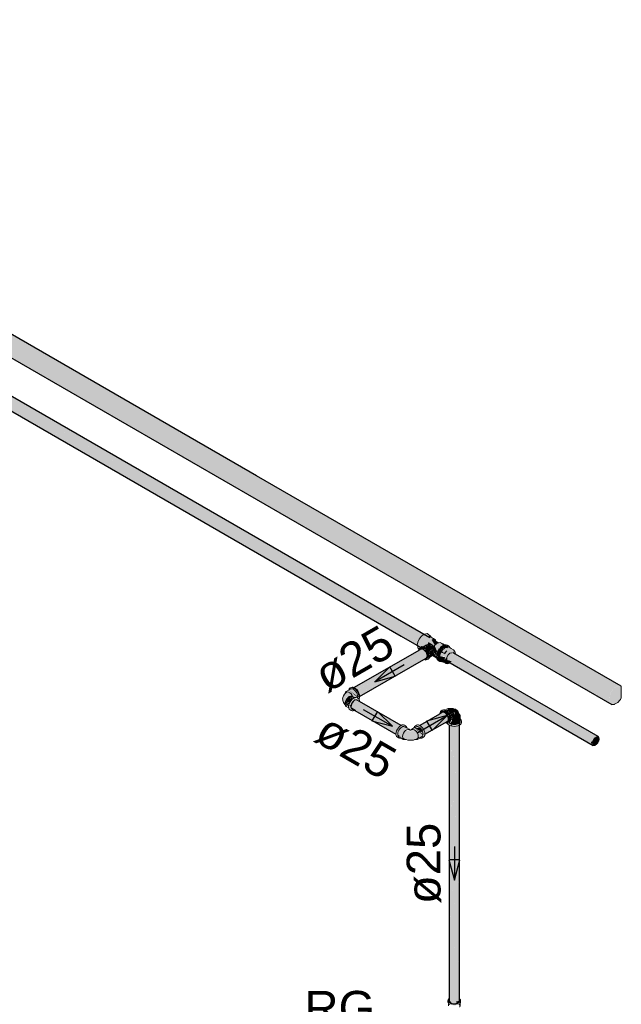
# Model space of a CAD drawing. Header units: millimetres. Extents: x 567 to 934, y -1 to 364.
# Tile 663 of 1056: x 799.45 to 803.01, y 69.51 to 75.33. Entities that reach past the tile are written whole.
import ezdxf

# ---------------------------------------------------------------- set-up
doc = ezdxf.new("R2010")
doc.units = ezdxf.units.MM
doc.header["$MEASUREMENT"] = 0
doc.linetypes.add('NULL', pattern=[0])
for name, color, linetype, lineweight in [('AF-Condutos', 140, 'Continuous', 25), ('AF-Conexões', 152, 'Continuous', 18), ('AF-Registro', 253, 'Continuous', 18), ('AF-Sentido conduto', 140, 'Continuous', 30), ('AF-Textos conduto', 7, 'Continuous', 9), ('DI-Elementos em corte', 9, 'Continuous', 18), ('Textos', 7, 'Continuous', 9)]:
    doc.layers.add(name, color=color, linetype=linetype, lineweight=lineweight)
doc.styles.add('Arial', font='arial.ttf')

msp = doc.modelspace()

# ---------------------------------------------------------------- hatches: boundary and pattern name
at = {"layer": 'AF-Condutos', "linetype": 'Continuous'}
for points in [[(796.1804, 75.331), (796.1677, 75.3344), (796.1501, 75.3285), (796.1325, 75.314), (796.118, 75.2934), (796.109, 75.2702), (796.1071, 75.2484), (796.1126, 75.2319), (796.1247, 75.2234), (802.9538, 71.2806), (802.9417, 71.2891), (802.9362, 71.3056), (802.9381, 71.3274), (802.9471, 71.3506), (802.9616, 71.3712), (802.9792, 71.3857), (802.9968, 71.3916), (803.0095, 71.3883)], [(801.8361, 71.6519), (796.0112, 75.0232), (796.0038, 75.0091)], [(796.0112, 75.0232), (801.8455, 71.6651), (796.0276, 75.0398)], [(801.8119, 71.6659), (801.8215, 71.6789), (796.0112, 75.0232)], [(801.8567, 71.6743), (796.0327, 75.0415), (796.0276, 75.0398)], [(801.8297, 71.69), (796.0276, 75.0398), (801.8201, 71.6798)], [(801.868, 71.6781), (796.0431, 75.0424), (796.0327, 75.0415)], [(796.0327, 75.0415), (801.8315, 71.6889), (801.8389, 71.6949)], [(801.841, 71.6966), (796.0431, 75.0424), (801.8385, 71.6951)], [(801.8773, 71.6757), (796.0482, 75.0411), (796.0431, 75.0424)], [(801.8304, 71.637), (796.0038, 75.0091), (796.0006, 74.9947)], [(801.8292, 71.6231), (796.0006, 74.9947), (796.002, 74.9827)], [(801.8009, 71.6395), (801.8059, 71.6511), (796.0006, 74.9947)], [(801.8327, 71.6125), (796.002, 74.9827), (796.0079, 74.9749)], [(801.8021, 71.6302), (801.8033, 71.638), (796.002, 74.9827)], [(796.0038, 75.0091), (801.806, 71.6511), (801.8123, 71.6656)], [(796.0079, 74.9749), (801.8028, 71.6288), (801.8025, 71.63)], [(801.7062, 71.6846), (796.0079, 74.9749), (796.0113, 74.9725), (801.7061, 71.6846)], [(801.8316, 71.6122), (801.4298, 71.3802), (801.811, 71.5968), (801.4336, 71.3786), (801.8297, 71.6073)], [(801.4302, 71.3803), (801.433, 71.3782), (801.811, 71.5968)], [(801.8298, 71.6073), (801.4332, 71.3782), (801.8394, 71.604)], [(801.4399, 71.3729), (801.8439, 71.6065), (801.4343, 71.3788)], [(801.4479, 71.3644), (801.8632, 71.6043), (801.8564, 71.6108), (801.8439, 71.6065), (801.4401, 71.3731), (801.44, 71.3728), (801.847, 71.5955)], [(801.4475, 71.3642), (801.8488, 71.5965), (801.4412, 71.3734)], [(801.8524, 71.598), (801.4475, 71.3642), (801.856, 71.586)], [(801.8491, 71.5962), (801.4479, 71.3644), (801.8491, 71.5961)], [(801.454, 71.3533), (801.856, 71.586), (801.4486, 71.3646)], [(801.8741, 71.5822), (801.8691, 71.593), (801.454, 71.3533), (801.4541, 71.3532)], [(801.8561, 71.5855), (801.856, 71.586), (801.4547, 71.3537)], [(801.8779, 71.5843), (801.8595, 71.5743), (801.4584, 71.3421)], [(801.9779, 71.5974), (801.9618, 71.5799), (802.8406, 71.0724), (802.8479, 71.0828), (802.0252, 71.5694), (802.0253, 71.5699), (802.8567, 71.09), (802.0136, 71.5768), (802.0076, 71.5849), (802.025, 71.5702), (802.0276, 71.5763), (802.8638, 71.0923), (802.0277, 71.5766), (802.009, 71.5873)], [(802.0092, 71.5873), (802.8655, 71.0929), (802.0284, 71.5785)], [(802.0268, 71.5771), (802.8638, 71.0923), (802.8655, 71.0929)], [(802.0273, 71.5791), (802.8714, 71.0914), (802.8728, 71.091)], [(802.0273, 71.5791), (802.8655, 71.0929), (802.8714, 71.0914)], [(801.4592, 71.3426), (801.8595, 71.5743), (801.4549, 71.3536)], [(801.8763, 71.5726), (801.8585, 71.5632), (801.8646, 71.5766), (801.4584, 71.3421), (801.4584, 71.342), (801.8355, 71.5505), (801.4601, 71.3327), (801.8412, 71.5478), (801.4605, 71.3276), (801.8743, 71.5665)], [(801.461, 71.3332), (801.8355, 71.5505), (801.4591, 71.3424)], [(801.4607, 71.3278), (801.8412, 71.5478), (801.4611, 71.3332)], [(801.9761, 71.5385), (802.844, 71.0374), (802.838, 71.0417), (802.0034, 71.5299), (802.8358, 71.0483), (802.0037, 71.53), (802.8352, 71.05), (801.9677, 71.5621), (801.9563, 71.5574), (801.9591, 71.5491)], [(802.8361, 71.0608), (802.8406, 71.0724), (801.9818, 71.5683), (801.9573, 71.5683)], [(801.9573, 71.5683), (802.8352, 71.05), (802.8361, 71.0608)], [(802.0014, 71.531), (802.8347, 71.0436), (802.8351, 71.0487)], [(802.0016, 71.5312), (802.8358, 71.0483), (802.8352, 71.05)], [(802.0249, 71.5696), (802.8479, 71.0828), (802.855, 71.0886)], [(802.025, 71.5701), (802.855, 71.0886), (802.8567, 71.09)], [(802.855, 71.0886), (802.0253, 71.5699), (802.0252, 71.5694)], [(802.8567, 71.09), (802.0276, 71.5763), (802.0254, 71.57)], [(802.0268, 71.5768), (802.8567, 71.09), (802.8638, 71.0923)], [(801.6791, 71.1217), (801.4151, 71.2881), (801.4105, 71.2765), (801.6791, 71.1214)], [(801.6841, 71.133), (801.4223, 71.2984), (801.4151, 71.2881), (801.684, 71.1328)], [(801.6788, 71.1219), (801.684, 71.1328), (801.4151, 71.2881)], [(801.6911, 71.1435), (801.4311, 71.3056), (801.4223, 71.2984), (801.6909, 71.1433)], [(801.6894, 71.1442), (801.4223, 71.2984), (801.6822, 71.1342)], [(801.4474, 71.3066), (801.4311, 71.3056), (801.4595, 71.2879), (801.6986, 71.1512), (801.7047, 71.1557)], [(801.7065, 71.157), (801.4604, 71.2989), (801.7046, 71.1558)], [(801.462, 71.2864), (801.6894, 71.1445), (801.6986, 71.1512)], [(801.4105, 71.2765), (801.4096, 71.2656), (801.4357, 71.2499), (801.6767, 71.1114), (801.6767, 71.1117)], [(801.4184, 71.2531), (801.4302, 71.2462), (801.4433, 71.2453), (801.4096, 71.2656)], [(801.6763, 71.112), (801.6791, 71.1214), (801.4105, 71.2765)], [(801.4302, 71.2462), (801.6762, 71.1042), (801.6761, 71.1051), (801.4345, 71.2445)], [(801.431, 71.2466), (801.676, 71.1052), (801.4433, 71.2453)], [(801.4357, 71.2499), (801.6761, 71.1053), (801.6767, 71.1114)], [(801.8168, 71.1568), (801.82, 71.1549), (801.9586, 71.2349), (801.9508, 71.2342)], [(801.8271, 71.1491), (801.9761, 71.2226), (801.9586, 71.2349), (801.82, 71.1548), (801.8266, 71.1497), (801.937, 71.2132)], [(801.947, 71.181), (801.8453, 71.1187), (801.9865, 71.2002), (801.9761, 71.2226), (801.8283, 71.1497), (801.8412, 71.1295)], [(801.846, 71.1194), (801.947, 71.181), (801.842, 71.1299)], [(801.9828, 71.1824), (801.9865, 71.2002), (801.8453, 71.1187), (801.959, 71.1759), (801.8471, 71.1093), (801.9656, 71.1731), (801.8474, 71.1042)], [(801.959, 71.1759), (801.8461, 71.1187), (801.8471, 71.1094)], [(801.9656, 71.1731), (801.848, 71.1096), (801.8474, 71.1043)], [(801.9913, 69.535), (801.992, 69.5222), (801.992, 71.1702)], [(802.0522, 69.528), (802.0522, 71.1757), (802.0502, 69.5453)], [(801.9913, 69.5295), (801.992, 71.1578), (801.9913, 71.1583)], [(801.992, 69.5222), (802.0077, 69.511), (802.0077, 71.159), (801.9979, 69.5383), (801.9978, 71.1636)], [(801.992, 69.5222), (801.9978, 71.1535), (801.992, 71.1578)], [(802.0076, 71.1523), (802.0077, 71.159), (801.9978, 71.1636)], [(801.9978, 71.1546), (801.9979, 69.5379), (802.0076, 71.1509)], [(802.0077, 69.511), (802.02, 69.5091), (802.02, 71.1571)], [(802.0077, 71.1517), (802.0077, 69.511), (802.0199, 71.1493)], [(802.02, 69.5091), (802.0326, 69.5102), (802.0326, 71.1582)], [(802.0325, 71.1499), (802.02, 71.1508), (802.02, 69.5091)], [(802.0326, 69.5102), (802.0432, 69.5142), (802.0432, 71.1622)], [(802.0326, 71.1516), (802.0326, 69.5102), (802.0432, 71.1541)], [(802.0432, 69.5142), (802.0502, 69.5204), (802.0502, 71.1684)], [(802.0432, 69.5142), (802.0501, 71.1573), (802.0432, 71.1543)], [(802.0521, 71.1582), (802.0502, 71.1574), (802.0502, 69.5204)]]:
    msp.add_hatch(color=151, dxfattribs=at).paths.add_polyline_path(points)
at = {"layer": 'AF-Conexões', "linetype": 'Continuous'}
for points in [[(801.8808, 71.6856), (801.8601, 71.7), (801.8421, 71.696), (801.8252, 71.6838), (801.8131, 71.6676), (801.805, 71.6489), (801.8022, 71.6308), (801.811, 71.6091), (801.8227, 71.6242), (801.8451, 71.6236), (801.8687, 71.65), (801.9065, 71.6305), (801.887, 71.6631), (801.8973, 71.6702), (801.8555, 71.6809), (801.8535, 71.6894), (801.8676, 71.6932), (801.8555, 71.6809), (801.8777, 71.6754)], [(801.853, 71.6318), (801.8431, 71.6215), (801.8758, 71.6325), (801.8648, 71.6361)], [(801.8612, 71.6365), (801.8699, 71.6345), (801.8687, 71.65)], [(801.8699, 71.6345), (801.9049, 71.6291), (801.8687, 71.65)], [(801.9095, 71.6634), (801.8977, 71.6705), (801.887, 71.6631), (801.9065, 71.6305), (801.9277, 71.645), (801.9026, 71.6609), (801.9087, 71.6443)], [(801.9372, 71.6475), (801.9208, 71.6431), (801.9048, 71.629), (801.9192, 71.5959), (801.9136, 71.5717), (801.9162, 71.5662), (801.921, 71.5899), (801.9343, 71.6129), (801.9524, 71.6289)], [(801.9371, 71.6475), (801.9419, 71.6426), (801.9626, 71.6343)], [(801.962, 71.6345), (801.9419, 71.6426), (801.95, 71.6342)], [(801.8507, 71.6063), (801.8623, 71.5597), (801.8762, 71.5675), (801.868, 71.5979), (801.8485, 71.6188), (801.8309, 71.6236), (801.8122, 71.6101)], [(801.8458, 71.5996), (801.8547, 71.5902), (801.851, 71.6052)], [(801.8737, 71.6292), (801.8758, 71.6325), (801.8508, 71.6227), (801.8738, 71.5929), (801.8901, 71.6072), (801.894, 71.5954), (801.9192, 71.5959), (801.9048, 71.629), (801.8947, 71.6119), (801.8868, 71.6234)], [(801.8738, 71.5929), (801.8669, 71.6004), (801.8749, 71.5805)], [(801.9162, 71.5626), (801.894, 71.5954), (801.893, 71.6071), (801.8749, 71.5938), (801.8749, 71.56), (801.8928, 71.5696), (801.9174, 71.5562)], [(801.895, 71.6125), (801.9041, 71.6279), (801.8836, 71.6319)], [(801.9136, 71.5717), (801.9192, 71.5959), (801.894, 71.5954)], [(801.9887, 71.627), (801.9601, 71.6332), (801.9405, 71.6197), (801.9219, 71.5929), (801.916, 71.5669), (801.9347, 71.5653), (801.9368, 71.5788), (801.9481, 71.6128), (801.973, 71.617), (801.982, 71.6153)], [(802.0273, 71.5792), (802.0166, 71.6035), (802.0034, 71.6111), (801.9661, 71.6286), (801.9536, 71.6242), (801.9354, 71.6073), (801.9619, 71.5843), (801.9622, 71.5804), (801.9283, 71.5958), (801.921, 71.5713), (801.9351, 71.5677), (801.9672, 71.5636), (801.9638, 71.5456), (801.9848, 71.5744), (801.9952, 71.584), (802.0063, 71.5866), (802.0203, 71.5832), (802.0142, 71.576), (802.0253, 71.5803), (802.0189, 71.5518)], [(801.9354, 71.6073), (801.9283, 71.5958), (801.9622, 71.5804), (801.9638, 71.5827)], [(801.9481, 71.6128), (801.9428, 71.5927), (801.9518, 71.6048), (801.9624, 71.6133)], [(801.8452, 71.5497), (801.8507, 71.5434), (801.8639, 71.5483), (801.8611, 71.5688), (801.855, 71.5554)], [(801.8928, 71.5696), (801.8767, 71.5633), (801.8736, 71.559)], [(801.9511, 71.5344), (801.9368, 71.5543), (801.9166, 71.5648), (801.9265, 71.5412)], [(801.9305, 71.5463), (801.9646, 71.5302), (801.9632, 71.5604), (801.921, 71.5713), (801.9215, 71.5605)], [(801.9638, 71.5456), (801.9669, 71.5633), (801.9632, 71.5604)], [(802.0064, 71.5347), (801.9966, 71.5389), (801.9763, 71.5409), (801.9779, 71.5607), (801.9645, 71.5453), (801.9636, 71.5313), (801.972, 71.5223), (801.9827, 71.5203)], [(801.3824, 71.3576), (801.3955, 71.3564), (801.3833, 71.3532), (801.3654, 71.3327), (801.3606, 71.3131), (801.374, 71.281), (801.3801, 71.3039), (801.374, 71.3112), (801.3857, 71.3136), (801.3826, 71.3198), (801.3874, 71.3275), (801.3734, 71.3218), (801.3925, 71.324), (801.3981, 71.3309), (801.4168, 71.3337), (801.427, 71.3232), (801.4498, 71.328), (801.4492, 71.3341), (801.4375, 71.3597), (801.4105, 71.3802)], [(801.45, 71.3266), (801.3978, 71.3666), (801.449, 71.3212)], [(801.4105, 71.3802), (801.4329, 71.3707), (801.4461, 71.3542), (801.4537, 71.3346), (801.4537, 71.3237), (801.4596, 71.3204), (801.4566, 71.3479), (801.4459, 71.3666), (801.4311, 71.3796)], [(801.3965, 71.2736), (801.376, 71.2924), (801.3752, 71.2845), (801.3959, 71.2676)], [(801.3982, 71.281), (801.3785, 71.3006), (801.376, 71.2924)], [(801.3961, 71.274), (801.3978, 71.2798), (801.376, 71.2924)], [(801.401, 71.289), (801.4044, 71.296), (801.3824, 71.3088), (801.3785, 71.3006)], [(801.3975, 71.2816), (801.3997, 71.2863), (801.3785, 71.3006)], [(801.4102, 71.3045), (801.3934, 71.3225), (801.3824, 71.3088), (801.4044, 71.296)], [(801.416, 71.3107), (801.3998, 71.3271), (801.3934, 71.3225)], [(801.4143, 71.3104), (801.3934, 71.3225), (801.4101, 71.3046)], [(801.4301, 71.2463), (801.4204, 71.2519), (801.4027, 71.273), (801.4164, 71.3016), (801.4404, 71.3154), (801.4373, 71.3107), (801.4164, 71.3016), (801.4027, 71.273), (801.422, 71.2979), (801.442, 71.3145), (801.4329, 71.3213), (801.4105, 71.305), (801.3997, 71.2863), (801.3966, 71.2604), (801.4103, 71.2446)], [(801.4218, 71.3155), (801.4062, 71.3298), (801.3998, 71.3271)], [(801.4203, 71.3153), (801.3998, 71.3271), (801.4157, 71.311)], [(801.427, 71.3188), (801.4121, 71.3304), (801.4062, 71.3298)], [(801.4258, 71.3185), (801.4062, 71.3298), (801.4211, 71.3162)], [(801.376, 71.2777), (801.3892, 71.2682), (801.3752, 71.2845)], [(801.3965, 71.261), (801.376, 71.2777), (801.3785, 71.2722)], [(801.4073, 71.2681), (801.4137, 71.2846), (801.4027, 71.273)], [(801.936, 71.2256), (801.9583, 71.2385), (801.9804, 71.2157), (801.9861, 71.2193), (801.9937, 71.1996), (801.9996, 71.203), (801.9967, 71.2129), (801.9859, 71.2316), (801.9712, 71.2446), (801.9445, 71.2433)], [(801.9656, 71.247), (801.9903, 71.2564), (801.9843, 71.257)], [(801.9875, 71.2548), (801.9706, 71.2451), (801.9966, 71.2537)], [(801.9966, 71.2537), (801.9716, 71.2443), (801.9755, 71.2415)], [(801.9761, 71.2419), (801.9805, 71.2373), (801.9966, 71.2537)], [(801.9812, 71.2365), (802.003, 71.2491), (801.9966, 71.2537)], [(801.9822, 71.237), (801.9859, 71.2316), (802.003, 71.2491)], [(801.9869, 71.2301), (801.992, 71.2227), (802.0179, 71.2272), (802.003, 71.2491)], [(801.9964, 71.2134), (802.0204, 71.219), (802.0179, 71.2272), (801.9925, 71.2216)], [(802.0503, 71.2221), (802.0445, 71.2364), (802.0287, 71.2521), (801.9944, 71.2553), (802.0239, 71.2303), (802.0234, 71.2203), (802.0165, 71.1975), (802.0291, 71.1937), (802.05, 71.1999)], [(801.9729, 71.17), (801.9967, 71.1789), (801.9997, 71.2021), (801.9937, 71.1996)], [(801.9856, 71.188), (801.9937, 71.1996), (801.9877, 71.2153), (801.9835, 71.2096)], [(802.0632, 71.1747), (802.0632, 71.1815), (802.0522, 71.1661), (802.0537, 71.1743), (802.0424, 71.1607), (802.0008, 71.1607), (801.9913, 71.1661), (801.9855, 71.1627), (802.0108, 71.1515), (802.0324, 71.1515), (802.051, 71.1577)], [(801.9996, 71.2069), (802.0204, 71.219), (801.9965, 71.2135)], [(801.997, 71.1673), (802.0126, 71.1621), (802.0109, 71.1923)], [(801.9994, 71.2054), (802.0001, 71.1989), (802.0179, 71.2035), (802.0204, 71.219), (801.9986, 71.2064), (802.018, 71.2103)], [(802.0004, 71.1918), (802.0179, 71.1988), (802.0204, 71.2043)], [(802.0007, 71.1929), (802.0204, 71.2043), (802.0012, 71.1981)], [(802.0558, 71.1949), (802.0552, 71.2057), (802.039, 71.1935), (802.0126, 71.1915), (802.0126, 71.1621), (802.051, 71.1645)], [(801.7052, 71.0822), (801.7245, 71.0724), (801.7131, 71.0978), (801.7194, 71.1142), (801.7291, 71.1243), (801.7488, 71.1355), (801.7288, 71.149), (801.7406, 71.1372), (801.7177, 71.1499), (801.7261, 71.1568), (801.7131, 71.1595), (801.6908, 71.1432), (801.68, 71.1245), (801.676, 71.1052), (801.68, 71.0905)], [(801.7755, 71.1322), (801.7663, 71.1206), (801.7557, 71.1217), (801.7499, 71.1278), (801.7262, 71.1197), (801.7166, 71.101), (801.7166, 71.0838), (801.7278, 71.0756), (801.771, 71.0692), (801.8032, 71.0785), (801.8083, 71.0917), (801.8032, 71.1108), (801.7902, 71.1268), (801.779, 71.1213), (801.7827, 71.1311)], [(801.7237, 71.1505), (801.7185, 71.15), (801.7406, 71.1372)], [(801.7693, 71.1343), (801.7824, 71.133), (801.799, 71.1216), (801.8105, 71.0978), (801.8105, 71.0831), (801.8359, 71.0978), (801.8368, 71.1046), (801.8269, 71.1398), (801.8122, 71.1472), (801.7828, 71.1362), (801.7829, 71.1345), (801.8122, 71.1472), (801.7975, 71.1568)], [(801.8368, 71.1043), (801.7847, 71.1432), (801.8359, 71.0978)], [(801.8207, 71.1403), (801.7849, 71.1432), (801.8359, 71.1129)], [(801.8122, 71.0848), (801.8269, 71.0809), (801.8465, 71.097), (801.8436, 71.1245), (801.8328, 71.1432), (801.8181, 71.1562), (801.8046, 71.1561), (801.8269, 71.1398), (801.8416, 71.1018), (801.8406, 71.0936)], [(801.6876, 71.0978), (801.7079, 71.0859), (801.6868, 71.1046)], [(801.807, 71.0839), (801.8095, 71.083), (801.8072, 71.1045)], [(801.8176, 71.0825), (801.8296, 71.0887), (801.8359, 71.0976), (801.813, 71.0845)]]:
    msp.add_hatch(color=161, dxfattribs=at).paths.add_polyline_path(points)
at = {"layer": 'AF-Registro', "linetype": 'Continuous'}
for points in [[(801.9878, 69.5315), (801.983, 69.5202), (801.9941, 69.5047), (802.0209, 69.4983), (802.0461, 69.504), (802.0589, 69.5202), (802.0399, 69.5074), (802.0111, 69.5052), (801.9912, 69.5164)], [(802.0522, 69.5271), (802.0315, 69.5219), (802.0364, 69.5117), (802.0446, 69.5147)], [(802.0552, 69.4928), (802.0552, 69.5112), (802.0517, 69.5077), (802.0504, 69.4814)]]:
    msp.add_hatch(color=254, dxfattribs=at).paths.add_polyline_path(points)
at = {"layer": 'DI-Elementos em corte', "linetype": 'Continuous'}
for points in [[(803.0047, 71.31), (803.0095, 71.319), (803.0095, 71.3855), (802.9997, 71.3908), (802.9827, 71.3869), (802.9651, 71.3741), (802.9499, 71.3546), (802.9398, 71.3319), (802.9365, 71.3099), (802.9407, 71.2923), (802.9514, 71.2822), (802.967, 71.2814), (802.9847, 71.29)], [(802.8707, 71.0544), (802.8755, 71.0633), (802.8773, 71.0846), (802.8655, 71.0929), (802.8479, 71.0828), (802.8361, 71.0608), (802.838, 71.0417), (802.8522, 71.038)]]:
    msp.add_hatch(color=31, dxfattribs=at).paths.add_polyline_path(points)

# ---------------------------------------------------------------- linework, layer by layer
at = {"layer": 'AF-Condutos'}
for p, q in [((800.8512, 72.6344), (796.1804, 75.331)), ((796.1247, 75.2234), (802.9538, 71.2806)), ((801.8773, 71.6757), (796.0482, 75.0411)), ((796.0113, 74.9725), (801.7061, 71.6846)), ((803.0095, 71.3883), (800.8512, 72.6344)), ((801.7061, 71.6846), (801.8405, 71.6071)), ((801.8114, 71.6004), (801.4298, 71.3802)), ((801.8242, 71.6079), (801.8114, 71.6004)), ((801.8316, 71.6122), (801.8242, 71.6079)), ((801.9691, 71.5902), (801.9618, 71.5799)), ((801.9779, 71.5974), (801.9691, 71.5902)), ((802.0274, 71.5792), (802.0121, 71.588)), ((802.0284, 71.5785), (802.0274, 71.5792)), ((802.8728, 71.091), (802.0284, 71.5785)), ((801.4605, 71.3276), (801.8416, 71.5477)), ((801.8416, 71.5477), (801.855, 71.5554)), ((801.855, 71.5554), (801.8743, 71.5665)), ((801.9563, 71.5574), (801.9591, 71.5491)), ((801.9761, 71.5385), (801.9863, 71.5326)), ((801.9863, 71.5326), (801.996, 71.527)), ((801.996, 71.527), (801.9966, 71.5267)), ((801.9966, 71.5267), (802.0204, 71.5129)), ((802.0204, 71.5129), (802.844, 71.0374)), ((801.4151, 71.2881), (801.4105, 71.2765)), ((801.4223, 71.2984), (801.4151, 71.2881)), ((801.4311, 71.3056), (801.4223, 71.2984)), ((801.4399, 71.3085), (801.4311, 71.3056)), ((801.4472, 71.3066), (801.4399, 71.3085)), ((801.4604, 71.299), (801.4472, 71.3066)), ((801.4607, 71.2989), (801.4604, 71.299)), ((801.7068, 71.1568), (801.4607, 71.2989)), ((801.4105, 71.2765), (801.4096, 71.2656)), ((801.4096, 71.2656), (801.4124, 71.2573)), ((801.4124, 71.2573), (801.4184, 71.2531)), ((801.4184, 71.2531), (801.4302, 71.2462)), ((801.4302, 71.2462), (801.4304, 71.2461)), ((801.4304, 71.2461), (801.4335, 71.2444)), ((801.4335, 71.2444), (801.6762, 71.1042)), ((801.9508, 71.2342), (801.936, 71.2256)), ((801.9586, 71.2349), (801.9508, 71.2342)), ((801.9676, 71.2308), (801.9586, 71.2349)), ((801.9761, 71.2226), (801.9676, 71.2308)), ((801.933, 71.2239), (801.8168, 71.1568)), ((801.8474, 71.1042), (801.9662, 71.1728)), ((801.934, 71.2245), (801.933, 71.2239)), ((801.9357, 71.2255), (801.934, 71.2245)), ((801.936, 71.2256), (801.9357, 71.2255)), ((801.9662, 71.1728), (801.9797, 71.1807)), ((801.9828, 71.2118), (801.9761, 71.2226)), ((801.9797, 71.1807), (801.9828, 71.1824)), ((801.9865, 71.2002), (801.9828, 71.2118)), ((801.9828, 71.1824), (801.9865, 71.1898)), ((801.9865, 71.1898), (801.9865, 71.2002)), ((802.0522, 69.5396), (802.0522, 71.1757)), ((801.9913, 71.1583), (801.9913, 69.5295)), ((802.8352, 71.05), (802.836, 71.0587)), ((802.0522, 69.5385), (802.0522, 69.5396)), ((802.0522, 69.5367), (802.0522, 69.5385)), ((801.9913, 69.5295), (801.992, 69.5222)), ((801.992, 69.5222), (801.9978, 69.5156)), ((801.9978, 69.5156), (802.0077, 69.511)), ((802.0077, 69.511), (802.02, 69.5091)), ((802.02, 69.5091), (802.0326, 69.5102)), ((802.0326, 69.5102), (802.0432, 69.5142)), ((802.0432, 69.5142), (802.0502, 69.5204)), ((802.0502, 69.5204), (802.0522, 69.5277)), ((802.0522, 69.5311), (802.0522, 69.5367)), ((802.0522, 69.528), (802.0522, 69.5311)), ((802.0522, 69.5277), (802.0522, 69.528))]:
    msp.add_line(p, q, dxfattribs=at)
at = {"layer": 'AF-Conexões'}
for p, q in [((801.8394, 71.6954), (801.8252, 71.6838)), ((801.8421, 71.696), (801.8394, 71.6954)), ((801.8601, 71.7), (801.8421, 71.696)), ((801.8696, 71.6945), (801.8601, 71.7)), ((801.8808, 71.6856), (801.8696, 71.6945)), ((801.805, 71.6489), (801.8022, 71.6308)), ((801.8131, 71.6676), (801.805, 71.6489)), ((801.8252, 71.6838), (801.8131, 71.6676)), ((801.8648, 71.6361), (801.8559, 71.6334)), ((801.8758, 71.6325), (801.8648, 71.6361)), ((801.8818, 71.6801), (801.8736, 71.685)), ((801.8736, 71.685), (801.884, 71.6765)), ((801.8837, 71.6793), (801.8808, 71.6856)), ((801.8834, 71.6832), (801.8808, 71.6856)), ((801.8837, 71.6789), (801.8818, 71.6801)), ((801.8837, 71.6789), (801.8834, 71.6832)), ((801.8839, 71.6788), (801.8837, 71.6793)), ((801.8839, 71.6788), (801.8837, 71.6789)), ((801.8954, 71.6719), (801.8839, 71.6788)), ((801.8977, 71.6705), (801.8954, 71.6719)), ((801.9095, 71.6634), (801.8977, 71.6705)), ((801.9115, 71.6557), (801.9026, 71.6609)), ((801.9026, 71.6609), (801.9087, 71.6443)), ((801.9208, 71.6431), (801.9048, 71.629)), ((801.9115, 71.6557), (801.9095, 71.6634)), ((801.9293, 71.6454), (801.9115, 71.6557)), ((801.9293, 71.6454), (801.9208, 71.6431)), ((801.9371, 71.6475), (801.9293, 71.6454)), ((801.9536, 71.639), (801.9371, 71.6475)), ((801.9626, 71.6343), (801.9536, 71.639)), ((801.8022, 71.6308), (801.8028, 71.6288)), ((801.8028, 71.6288), (801.8085, 71.6106)), ((801.8085, 71.6106), (801.811, 71.6091)), ((801.811, 71.6091), (801.8121, 71.6085)), ((801.8121, 71.6085), (801.8114, 71.601)), ((801.8114, 71.601), (801.8114, 71.6004)), ((801.8122, 71.6101), (801.8121, 71.6085)), ((801.8217, 71.6179), (801.8122, 71.6101)), ((801.8231, 71.6191), (801.8217, 71.6179)), ((801.8253, 71.6203), (801.8231, 71.6191)), ((801.8241, 71.6079), (801.8394, 71.6063)), ((801.8295, 71.6228), (801.8253, 71.6203)), ((801.8296, 71.6229), (801.8295, 71.6228)), ((801.8309, 71.6236), (801.8296, 71.6229)), ((801.8364, 71.6223), (801.8309, 71.6236)), ((801.8464, 71.628), (801.8364, 71.6223)), ((801.8376, 71.622), (801.8364, 71.6223)), ((801.8445, 71.6214), (801.8376, 71.622)), ((801.8396, 71.6216), (801.8376, 71.622)), ((801.8394, 71.6063), (801.8458, 71.5996)), ((801.8421, 71.621), (801.8396, 71.6216)), ((801.8442, 71.6205), (801.8421, 71.621)), ((801.8472, 71.6198), (801.8442, 71.6205)), ((801.8444, 71.6211), (801.8469, 71.6212)), ((801.8453, 71.6213), (801.8445, 71.6214)), ((801.8451, 71.6236), (801.853, 71.6317)), ((801.8454, 71.6213), (801.8453, 71.6213)), ((801.8469, 71.6212), (801.8454, 71.6213)), ((801.8458, 71.5996), (801.8547, 71.5902)), ((801.853, 71.6318), (801.8464, 71.628)), ((801.8481, 71.6191), (801.8472, 71.6198)), ((801.8485, 71.6188), (801.8481, 71.6191)), ((801.8585, 71.6108), (801.8485, 71.6188)), ((801.8559, 71.6334), (801.853, 71.6318)), ((801.853, 71.6317), (801.8559, 71.6334)), ((801.8547, 71.5902), (801.8611, 71.5688)), ((801.8559, 71.6334), (801.8556, 71.6264)), ((801.8644, 71.6032), (801.8585, 71.6108)), ((801.868, 71.5979), (801.8644, 71.6032)), ((801.8644, 71.6032), (801.8749, 71.5805)), ((801.8744, 71.5832), (801.868, 71.5979)), ((801.8749, 71.5805), (801.8744, 71.5832)), ((801.8868, 71.6234), (801.8758, 71.6325)), ((801.8947, 71.6119), (801.8868, 71.6234)), ((801.8947, 71.6119), (801.8928, 71.6087)), ((801.8928, 71.6087), (801.8954, 71.6102)), ((801.9048, 71.629), (801.8947, 71.6119)), ((801.921, 71.5899), (801.9156, 71.5653)), ((801.9162, 71.5662), (801.921, 71.5899)), ((801.921, 71.5899), (801.9343, 71.6129)), ((801.9219, 71.5929), (801.921, 71.5899)), ((801.9234, 71.5834), (801.921, 71.5713)), ((801.9343, 71.6129), (801.9219, 71.5929)), ((801.9283, 71.5958), (801.9234, 71.5834)), ((801.9354, 71.6073), (801.9283, 71.5958)), ((801.9347, 71.5653), (801.9368, 71.5788)), ((801.9441, 71.6171), (801.9354, 71.6073)), ((801.9368, 71.5788), (801.9428, 71.5927)), ((801.9386, 71.6183), (801.9579, 71.6312)), ((801.9405, 71.6197), (801.9386, 71.6183)), ((801.9558, 71.6302), (801.9405, 71.6197)), ((801.9428, 71.5927), (801.9518, 71.6048)), ((801.9536, 71.6242), (801.9441, 71.6171)), ((801.9518, 71.6048), (801.9624, 71.6133)), ((801.9585, 71.6321), (801.9528, 71.6314)), ((801.9661, 71.6286), (801.9536, 71.6242)), ((801.9572, 71.6312), (801.9558, 71.6302)), ((801.9585, 71.6321), (801.9572, 71.6312)), ((801.9601, 71.6332), (801.9585, 71.6321)), ((801.9642, 71.6334), (801.9601, 71.6332)), ((801.9601, 71.6332), (801.9657, 71.6327)), ((801.965, 71.633), (801.9601, 71.6332)), ((801.9624, 71.6133), (801.973, 71.617)), ((801.9642, 71.6334), (801.9626, 71.6343)), ((801.9705, 71.6338), (801.9642, 71.6334)), ((801.9655, 71.633), (801.965, 71.633)), ((801.9741, 71.6327), (801.9655, 71.633)), ((801.9741, 71.6327), (801.9705, 71.6338)), ((801.973, 71.617), (801.982, 71.6153)), ((801.9792, 71.6325), (801.9741, 71.6327)), ((801.9815, 71.6311), (801.9792, 71.6325)), ((801.9843, 71.6295), (801.9815, 71.6311)), ((801.9887, 71.627), (801.9843, 71.6295)), ((801.9848, 71.5744), (801.9952, 71.584)), ((801.996, 71.6154), (801.9856, 71.6214)), ((801.9907, 71.6238), (801.9887, 71.627)), ((801.996, 71.6154), (801.9907, 71.6238)), ((801.9952, 71.584), (802.0063, 71.5866)), ((802.0034, 71.6111), (801.996, 71.6154)), ((802.0166, 71.6035), (802.0034, 71.6111)), ((802.024, 71.5951), (802.0166, 71.6035)), ((802.0279, 71.5813), (802.024, 71.5951)), ((802.0274, 71.5792), (802.0279, 71.5813)), ((801.8416, 71.5477), (801.8421, 71.5474)), ((801.8421, 71.5474), (801.8507, 71.5434)), ((801.8507, 71.5434), (801.8639, 71.5483)), ((801.8547, 71.5548), (801.8741, 71.5662)), ((801.855, 71.5554), (801.8547, 71.5548)), ((801.8611, 71.5688), (801.855, 71.5554)), ((801.8639, 71.5483), (801.8658, 71.5494)), ((801.8658, 71.5494), (801.8705, 71.5522)), ((801.8705, 71.5522), (801.871, 71.5524)), ((801.871, 71.5524), (801.8717, 71.5528)), ((801.8717, 71.5528), (801.8734, 71.5583)), ((801.8727, 71.556), (801.8742, 71.5587)), ((801.8734, 71.5583), (801.8742, 71.5608)), ((801.8734, 71.5583), (801.8742, 71.5587)), ((801.8741, 71.5662), (801.8762, 71.5675)), ((801.8742, 71.5587), (801.8928, 71.5696)), ((801.8742, 71.5608), (801.8762, 71.5675)), ((801.8742, 71.5587), (801.8749, 71.56)), ((801.8749, 71.56), (801.8762, 71.5631)), ((801.8767, 71.5688), (801.8762, 71.5675)), ((801.8762, 71.5675), (801.8763, 71.5677)), ((801.8763, 71.5677), (801.8767, 71.5688)), ((801.8928, 71.5696), (801.9178, 71.5539)), ((801.9156, 71.5653), (801.9171, 71.5575)), ((801.9161, 71.5587), (801.9175, 71.5558)), ((801.9171, 71.5575), (801.9161, 71.5587)), ((801.9171, 71.5575), (801.9175, 71.5558)), ((801.9175, 71.5558), (801.9178, 71.5539)), ((801.9178, 71.5539), (801.9185, 71.5505)), ((801.9185, 71.5505), (801.9213, 71.5473)), ((801.9213, 71.5473), (801.9216, 71.5469)), ((801.9215, 71.5605), (801.9248, 71.5519)), ((801.9216, 71.5469), (801.9265, 71.5412)), ((801.9248, 71.5519), (801.9305, 71.5463)), ((801.9265, 71.5412), (801.9361, 71.5357)), ((801.9305, 71.5463), (801.9393, 71.5412)), ((801.9368, 71.5543), (801.9347, 71.5653)), ((801.9361, 71.5357), (801.9426, 71.5345)), ((801.9428, 71.5474), (801.9368, 71.5543)), ((801.9393, 71.5412), (801.9511, 71.5344)), ((801.9426, 71.5345), (801.9481, 71.5334)), ((801.9481, 71.5334), (801.9511, 71.5344)), ((801.9511, 71.5344), (801.9553, 71.532)), ((801.9553, 71.532), (801.9571, 71.531)), ((801.9571, 71.531), (801.972, 71.5223)), ((801.972, 71.5223), (801.9827, 71.5203)), ((801.9768, 71.5476), (801.9779, 71.5607)), ((801.982, 71.5395), (801.9768, 71.5476)), ((801.9779, 71.5607), (801.9848, 71.5744)), ((801.9915, 71.5391), (801.982, 71.5395)), ((801.9827, 71.5203), (801.9931, 71.5251)), ((801.9931, 71.5251), (801.9938, 71.5254)), ((801.9938, 71.5254), (801.996, 71.527)), ((801.373, 71.344), (801.3709, 71.3417)), ((801.3748, 71.3459), (801.373, 71.344)), ((801.3758, 71.347), (801.3748, 71.3459)), ((801.376, 71.3486), (801.3758, 71.347)), ((801.3768, 71.348), (801.3758, 71.347)), ((801.3785, 71.354), (801.376, 71.3486)), ((801.3833, 71.3532), (801.3768, 71.348)), ((801.3824, 71.3576), (801.3785, 71.354)), ((801.3952, 71.365), (801.3824, 71.3576)), ((801.3892, 71.3554), (801.3833, 71.3532)), ((801.3963, 71.3542), (801.3892, 71.3554)), ((801.3966, 71.3659), (801.3952, 71.365)), ((801.3963, 71.3542), (801.3963, 71.3542)), ((801.4001, 71.352), (801.3963, 71.3542)), ((801.4079, 71.3723), (801.3966, 71.3659)), ((801.3968, 71.3674), (801.3966, 71.3659)), ((801.3998, 71.3739), (801.3968, 71.3674)), ((801.4044, 71.3783), (801.3998, 71.3739)), ((801.4039, 71.3498), (801.4001, 71.352)), ((801.411, 71.3427), (801.4039, 71.3498)), ((801.4103, 71.3817), (801.4044, 71.3783)), ((801.413, 71.3739), (801.4079, 71.3723)), ((801.4164, 71.3836), (801.4103, 71.3817)), ((801.4181, 71.3734), (801.413, 71.3739)), ((801.4235, 71.3829), (801.4164, 71.3836)), ((801.4189, 71.3733), (801.4181, 71.3734)), ((801.4253, 71.3706), (801.4189, 71.3733)), ((801.4298, 71.3802), (801.4235, 71.3829)), ((801.4316, 71.366), (801.4253, 71.3706)), ((801.4311, 71.3796), (801.4298, 71.3802)), ((801.4388, 71.3741), (801.4311, 71.3796)), ((801.4375, 71.3597), (801.4316, 71.366)), ((801.4426, 71.3523), (801.4375, 71.3597)), ((801.4459, 71.3666), (801.4388, 71.3741)), ((801.4465, 71.3441), (801.4426, 71.3523)), ((801.452, 71.3576), (801.4459, 71.3666)), ((801.449, 71.3359), (801.4465, 71.3441)), ((801.4566, 71.3479), (801.452, 71.3576)), ((801.4596, 71.338), (801.4566, 71.3479)), ((801.3631, 71.3277), (801.3606, 71.3131)), ((801.3606, 71.3131), (801.3616, 71.3083)), ((801.3616, 71.3083), (801.3626, 71.3034)), ((801.3626, 71.3034), (801.3631, 71.2989)), ((801.3654, 71.3327), (801.3631, 71.3277)), ((801.3631, 71.2989), (801.3662, 71.2916)), ((801.3709, 71.3417), (801.3654, 71.3327)), ((801.3662, 71.2916), (801.3695, 71.2868)), ((801.3695, 71.2868), (801.374, 71.281)), ((801.376, 71.2924), (801.3752, 71.2845)), ((801.3785, 71.3006), (801.376, 71.2924)), ((801.3824, 71.3088), (801.3785, 71.3006)), ((801.3875, 71.3162), (801.3824, 71.3088)), ((801.3934, 71.3225), (801.3875, 71.3162)), ((801.3998, 71.3271), (801.3934, 71.3225)), ((801.3997, 71.2863), (801.3968, 71.2764)), ((801.4044, 71.296), (801.3997, 71.2863)), ((801.4062, 71.3298), (801.3998, 71.3271)), ((801.4105, 71.305), (801.4044, 71.296)), ((801.4121, 71.3304), (801.4062, 71.3298)), ((801.4176, 71.3125), (801.4105, 71.305)), ((801.4168, 71.3337), (801.411, 71.3427)), ((801.4172, 71.3288), (801.4121, 71.3304)), ((801.4193, 71.3277), (801.4168, 71.3337)), ((801.4193, 71.3277), (801.4172, 71.3288)), ((801.4252, 71.318), (801.4176, 71.3125)), ((801.4314, 71.3206), (801.4193, 71.3277)), ((801.4207, 71.324), (801.4193, 71.3277)), ((801.4314, 71.3206), (801.4252, 71.318)), ((801.4329, 71.3213), (801.4314, 71.3206)), ((801.44, 71.322), (801.4329, 71.3213)), ((801.4461, 71.3201), (801.44, 71.322)), ((801.448, 71.319), (801.4461, 71.3201)), ((801.448, 71.319), (801.4482, 71.3194)), ((801.452, 71.3167), (801.448, 71.319)), ((801.4482, 71.3194), (801.4489, 71.321)), ((801.4489, 71.321), (801.449, 71.3212)), ((801.4492, 71.3341), (801.449, 71.3359)), ((801.449, 71.3212), (801.4492, 71.3229)), ((801.4498, 71.328), (801.4492, 71.3341)), ((801.4492, 71.3229), (801.4498, 71.328)), ((801.4558, 71.3131), (801.452, 71.3167)), ((801.4558, 71.3131), (801.4561, 71.3134)), ((801.4566, 71.3123), (801.4558, 71.3131)), ((801.4561, 71.3134), (801.4566, 71.3139)), ((801.4566, 71.3139), (801.4596, 71.3204)), ((801.4578, 71.3098), (801.4566, 71.3123)), ((801.4596, 71.3058), (801.4578, 71.3098)), ((801.4606, 71.3286), (801.4596, 71.338)), ((801.4596, 71.3204), (801.4605, 71.3276)), ((801.4599, 71.3033), (801.4596, 71.3058)), ((801.4604, 71.299), (801.4599, 71.3033)), ((801.4605, 71.3276), (801.4606, 71.3286)), ((801.374, 71.281), (801.3758, 71.2795)), ((801.3752, 71.2845), (801.3758, 71.2795)), ((801.3758, 71.2795), (801.376, 71.2777)), ((801.376, 71.2777), (801.3785, 71.2722)), ((801.3785, 71.2722), (801.3824, 71.2686)), ((801.3824, 71.2686), (801.3966, 71.2604)), ((801.3968, 71.2764), (801.3958, 71.267)), ((801.3958, 71.267), (801.3966, 71.2604)), ((801.3966, 71.2604), (801.3968, 71.2588)), ((801.3968, 71.2588), (801.3997, 71.2523)), ((801.3997, 71.2523), (801.4044, 71.248)), ((801.4044, 71.248), (801.4103, 71.2446)), ((801.4103, 71.2446), (801.4164, 71.2427)), ((801.4164, 71.2427), (801.4173, 71.2428)), ((801.4173, 71.2428), (801.4235, 71.2434)), ((801.4235, 71.2434), (801.4289, 71.2457)), ((801.4289, 71.2457), (801.4302, 71.2462)), ((801.9369, 71.2325), (801.936, 71.2256)), ((801.9371, 71.2329), (801.9369, 71.2325)), ((801.9398, 71.239), (801.9371, 71.2329)), ((801.9445, 71.2433), (801.9398, 71.239)), ((801.9504, 71.2467), (801.9445, 71.2433)), ((801.9565, 71.2486), (801.9504, 71.2467)), ((801.9636, 71.2479), (801.9565, 71.2486)), ((801.965, 71.2472), (801.9636, 71.2479)), ((801.9792, 71.2555), (801.965, 71.2472)), ((801.9712, 71.2446), (801.965, 71.2472)), ((801.9788, 71.2391), (801.9712, 71.2446)), ((801.9859, 71.2316), (801.9788, 71.2391)), ((801.9843, 71.257), (801.9792, 71.2555)), ((801.9903, 71.2564), (801.9843, 71.257)), ((801.992, 71.2227), (801.9859, 71.2316)), ((801.9917, 71.2558), (801.9903, 71.2564)), ((801.9988, 71.2575), (801.9917, 71.2558)), ((801.992, 71.2557), (801.9917, 71.2558)), ((801.992, 71.2557), (802.0045, 71.2572)), ((801.9966, 71.2537), (801.992, 71.2557)), ((801.9961, 71.2561), (801.9921, 71.2557)), ((802.0045, 71.2572), (801.9961, 71.2561)), ((802.003, 71.2491), (801.9966, 71.2537)), ((802.0094, 71.2577), (801.9988, 71.2575)), ((802.0089, 71.2428), (802.003, 71.2491)), ((802.014, 71.2354), (802.0089, 71.2428)), ((802.0148, 71.2572), (802.0094, 71.2577)), ((802.0179, 71.2272), (802.014, 71.2354)), ((802.0193, 71.2552), (802.0148, 71.2572)), ((802.0204, 71.219), (802.0179, 71.2272)), ((802.024, 71.2536), (802.0193, 71.2552)), ((802.0287, 71.2521), (802.024, 71.2536)), ((802.0397, 71.2428), (802.0287, 71.2521)), ((802.0445, 71.2364), (802.0397, 71.2428)), ((802.0498, 71.2243), (802.0445, 71.2364)), ((801.9662, 71.1728), (801.9729, 71.17)), ((801.9729, 71.17), (801.9772, 71.1696)), ((801.9772, 71.1696), (801.98, 71.1693)), ((801.98, 71.1693), (801.9811, 71.1696)), ((801.9811, 71.1696), (801.9861, 71.1712)), ((801.9811, 71.1696), (801.9812, 71.1692)), ((801.9812, 71.1692), (801.9814, 71.1685)), ((801.9861, 71.1712), (801.9901, 71.1734)), ((801.9901, 71.1734), (801.9913, 71.1742)), ((801.9901, 71.1734), (801.9904, 71.173)), ((801.9904, 71.173), (801.9913, 71.1717)), ((801.9913, 71.1742), (801.992, 71.1746)), ((801.9913, 71.1717), (801.9915, 71.1715)), ((801.9915, 71.1715), (801.9928, 71.1704)), ((801.9967, 71.2129), (801.992, 71.2227)), ((801.992, 71.1746), (801.9967, 71.1789)), ((801.9928, 71.1704), (801.997, 71.1673)), ((801.9996, 71.203), (801.9967, 71.2129)), ((801.9967, 71.1789), (801.9996, 71.1854)), ((801.9997, 71.2021), (801.9996, 71.203)), ((801.9996, 71.1854), (801.9998, 71.187)), ((802.0006, 71.1936), (801.9997, 71.2021)), ((801.9998, 71.187), (802.012, 71.194)), ((801.9998, 71.187), (802.0006, 71.1936)), ((802.0081, 71.1946), (802.012, 71.194)), ((802.012, 71.194), (802.014, 71.1952)), ((802.012, 71.194), (802.0185, 71.1931)), ((802.014, 71.1952), (802.0179, 71.1988)), ((802.0179, 71.1988), (802.0204, 71.2043)), ((802.0185, 71.1931), (802.0291, 71.1937)), ((802.0212, 71.2111), (802.0204, 71.219)), ((802.0204, 71.2043), (802.0207, 71.2071)), ((802.0207, 71.2071), (802.0212, 71.2111)), ((802.0291, 71.1937), (802.0388, 71.1963)), ((802.0388, 71.1963), (802.0464, 71.2006)), ((802.0462, 71.1673), (802.0517, 71.1715)), ((802.0464, 71.2006), (802.051, 71.2062)), ((802.05, 71.2234), (802.0498, 71.2243)), ((802.0503, 71.2221), (802.05, 71.2234)), ((802.052, 71.2124), (802.0503, 71.2221)), ((802.0517, 71.221), (802.0503, 71.2221)), ((802.051, 71.2062), (802.052, 71.2124)), ((802.0552, 71.2161), (802.0517, 71.221)), ((802.0517, 71.1715), (802.0522, 71.1721)), ((802.0522, 71.1721), (802.0552, 71.1763)), ((802.0564, 71.2109), (802.0552, 71.2161)), ((802.0552, 71.1763), (802.0564, 71.1815)), ((802.0564, 71.1945), (802.0564, 71.2109)), ((802.0564, 71.1815), (802.0564, 71.1945)), ((802.0576, 71.1936), (802.0564, 71.1945)), ((802.0618, 71.1878), (802.0576, 71.1936)), ((802.0632, 71.1815), (802.0618, 71.1878)), ((802.0618, 71.1685), (802.0632, 71.1747)), ((802.0632, 71.1747), (802.0632, 71.1815)), ((801.677, 71.1146), (801.676, 71.1052)), ((801.68, 71.1245), (801.677, 71.1146)), ((801.6847, 71.1343), (801.68, 71.1245)), ((801.6908, 71.1432), (801.6847, 71.1343)), ((801.6876, 71.1125), (801.6868, 71.1046)), ((801.6901, 71.1207), (801.6876, 71.1125)), ((801.694, 71.1289), (801.6901, 71.1207)), ((801.6979, 71.1507), (801.6908, 71.1432)), ((801.6991, 71.1363), (801.694, 71.1289)), ((801.7055, 71.1562), (801.6979, 71.1507)), ((801.705, 71.1426), (801.6991, 71.1363)), ((801.7114, 71.1472), (801.705, 71.1426)), ((801.7068, 71.1568), (801.7055, 71.1562)), ((801.7131, 71.1595), (801.7068, 71.1568)), ((801.7177, 71.1499), (801.7114, 71.1472)), ((801.7202, 71.1602), (801.7131, 71.1595)), ((801.7204, 71.1108), (801.7166, 71.101)), ((801.7185, 71.15), (801.7177, 71.1499)), ((801.7237, 71.1505), (801.7185, 71.15)), ((801.7263, 71.1583), (801.7202, 71.1602)), ((801.7262, 71.1197), (801.7204, 71.1108)), ((801.7288, 71.149), (801.7237, 71.1505)), ((801.7333, 71.1268), (801.7262, 71.1197)), ((801.7322, 71.1549), (801.7263, 71.1583)), ((801.74, 71.1425), (801.7288, 71.149)), ((801.7369, 71.1506), (801.7322, 71.1549)), ((801.7371, 71.1289), (801.7333, 71.1268)), ((801.7398, 71.1441), (801.7369, 71.1506)), ((801.7403, 71.1307), (801.7371, 71.1289)), ((801.74, 71.1425), (801.7398, 71.1441)), ((801.7414, 71.1416), (801.74, 71.1425)), ((801.7409, 71.1311), (801.7403, 71.1307)), ((801.7478, 71.1321), (801.7409, 71.1311)), ((801.7542, 71.1343), (801.7414, 71.1416)), ((801.748, 71.1322), (801.7478, 71.1321)), ((801.7552, 71.1302), (801.748, 71.1322)), ((801.7581, 71.1306), (801.7542, 71.1343)), ((801.7587, 71.1293), (801.7552, 71.1302)), ((801.7587, 71.1293), (801.7581, 71.1306)), ((801.7599, 71.129), (801.7587, 71.1293)), ((801.7618, 71.1285), (801.7599, 71.129)), ((801.7636, 71.129), (801.7618, 71.1285)), ((801.7648, 71.1293), (801.7636, 71.129)), ((801.7654, 71.1306), (801.7648, 71.1293)), ((801.7683, 71.1302), (801.7648, 71.1293)), ((801.7693, 71.1343), (801.7654, 71.1306)), ((801.7755, 71.1322), (801.7683, 71.1302)), ((801.7821, 71.1416), (801.7693, 71.1343)), ((801.7758, 71.1321), (801.7755, 71.1322)), ((801.7827, 71.1311), (801.7758, 71.1321)), ((801.7835, 71.1425), (801.7821, 71.1416)), ((801.7833, 71.1307), (801.7827, 71.1311)), ((801.7902, 71.1268), (801.7833, 71.1307)), ((801.7948, 71.149), (801.7835, 71.1425)), ((801.7837, 71.1441), (801.7835, 71.1425)), ((801.7867, 71.1506), (801.7837, 71.1441)), ((801.7914, 71.1549), (801.7867, 71.1506)), ((801.7973, 71.1197), (801.7902, 71.1268)), ((801.7972, 71.1583), (801.7914, 71.1549)), ((801.7999, 71.1505), (801.7948, 71.149)), ((801.8033, 71.1602), (801.7972, 71.1583)), ((801.8032, 71.1108), (801.7973, 71.1197)), ((801.805, 71.15), (801.7999, 71.1505)), ((801.807, 71.101), (801.8032, 71.1108)), ((801.8104, 71.1595), (801.8033, 71.1602)), ((801.8058, 71.1499), (801.805, 71.15)), ((801.8122, 71.1472), (801.8058, 71.1499)), ((801.8168, 71.1568), (801.8104, 71.1595)), ((801.8185, 71.1426), (801.8122, 71.1472)), ((801.8181, 71.1562), (801.8168, 71.1568)), ((801.8257, 71.1507), (801.8181, 71.1562)), ((801.8245, 71.1363), (801.8185, 71.1426)), ((801.8296, 71.1289), (801.8245, 71.1363)), ((801.8328, 71.1432), (801.8257, 71.1507)), ((801.8335, 71.1207), (801.8296, 71.1289)), ((801.8389, 71.1343), (801.8328, 71.1432)), ((801.8359, 71.1125), (801.8335, 71.1207)), ((801.8368, 71.1046), (801.8359, 71.1125)), ((801.8436, 71.1245), (801.8389, 71.1343)), ((801.8465, 71.1146), (801.8436, 71.1245)), ((801.8475, 71.1052), (801.8465, 71.1146)), ((801.9814, 71.1685), (801.9855, 71.1627)), ((801.9855, 71.1627), (801.9913, 71.1583)), ((801.9913, 71.1583), (801.9921, 71.1577)), ((801.9921, 71.1577), (802.0008, 71.1539)), ((801.997, 71.1673), (801.9974, 71.1671)), ((801.9974, 71.1671), (802.0026, 71.1648)), ((802.0008, 71.1539), (802.0108, 71.1515)), ((802.0026, 71.1648), (802.0042, 71.1641)), ((802.0042, 71.1641), (802.0126, 71.1621)), ((802.0108, 71.1515), (802.0216, 71.1507)), ((802.0126, 71.1621), (802.0216, 71.1615)), ((802.0216, 71.1615), (802.0306, 71.1621)), ((802.0216, 71.1507), (802.0324, 71.1515)), ((802.0306, 71.1621), (802.039, 71.1641)), ((802.0324, 71.1515), (802.0424, 71.1539)), ((802.039, 71.1641), (802.0462, 71.1673)), ((802.0424, 71.1539), (802.051, 71.1577)), ((802.051, 71.1577), (802.0522, 71.1586)), ((802.0522, 71.1586), (802.0576, 71.1627)), ((802.0576, 71.1627), (802.0618, 71.1685)), ((801.676, 71.1052), (801.6762, 71.1042)), ((801.6762, 71.1042), (801.677, 71.097)), ((801.677, 71.097), (801.68, 71.0905)), ((801.68, 71.0905), (801.6847, 71.0862)), ((801.6847, 71.0862), (801.6906, 71.0828)), ((801.6868, 71.1046), (801.6876, 71.0978)), ((801.6876, 71.0978), (801.6877, 71.0976)), ((801.6877, 71.0976), (801.6901, 71.0923)), ((801.6901, 71.0923), (801.694, 71.0887)), ((801.6906, 71.0828), (801.6967, 71.0809)), ((801.694, 71.0887), (801.7052, 71.0822)), ((801.6967, 71.0809), (801.7038, 71.0816)), ((801.7038, 71.0816), (801.7052, 71.0822)), ((801.7052, 71.0822), (801.7194, 71.074)), ((801.7166, 71.101), (801.7153, 71.0917)), ((801.7153, 71.0917), (801.7166, 71.0838)), ((801.7166, 71.0838), (801.7204, 71.0785)), ((801.7194, 71.074), (801.7245, 71.0724)), ((801.7204, 71.0785), (801.7278, 71.0756)), ((801.7245, 71.0724), (801.7305, 71.073)), ((801.7278, 71.0756), (801.7323, 71.0738)), ((801.7305, 71.073), (801.7323, 71.0738)), ((801.7323, 71.0738), (801.7335, 71.0733)), ((801.7335, 71.0733), (801.7363, 71.0723)), ((801.7363, 71.0723), (801.7463, 71.0701)), ((801.7463, 71.0701), (801.7575, 71.0687)), ((801.7575, 71.0687), (801.771, 71.0692)), ((801.771, 71.0692), (801.779, 71.0702)), ((801.779, 71.0702), (801.7843, 71.0716)), ((801.7843, 71.0716), (801.7878, 71.0725)), ((801.7878, 71.0725), (801.7898, 71.0735)), ((801.7898, 71.0735), (801.7909, 71.074)), ((801.7909, 71.074), (801.7913, 71.0742)), ((801.7909, 71.074), (801.7919, 71.0735)), ((801.7913, 71.0742), (801.8032, 71.0785)), ((801.7919, 71.0735), (801.7931, 71.073)), ((801.7931, 71.073), (801.7989, 71.0724)), ((801.7989, 71.0724), (801.799, 71.0724)), ((801.799, 71.0724), (801.8041, 71.074)), ((801.8032, 71.0785), (801.807, 71.0839)), ((801.8041, 71.074), (801.8176, 71.0818)), ((801.8083, 71.0917), (801.807, 71.101)), ((801.807, 71.0839), (801.8083, 71.0917)), ((801.8122, 71.0848), (801.8183, 71.0822)), ((801.8176, 71.0818), (801.8183, 71.0822)), ((801.8183, 71.0822), (801.8296, 71.0887)), ((801.8183, 71.0822), (801.8198, 71.0816)), ((801.8198, 71.0816), (801.8217, 71.0814)), ((801.8217, 71.0814), (801.8269, 71.0809)), ((801.8269, 71.0809), (801.8285, 71.0814)), ((801.8285, 71.0814), (801.833, 71.0828)), ((801.8296, 71.0887), (801.8335, 71.0923)), ((801.833, 71.0828), (801.8389, 71.0862)), ((801.8335, 71.0923), (801.8359, 71.0976)), ((801.8359, 71.0978), (801.8368, 71.1046)), ((801.8359, 71.0976), (801.8359, 71.0978)), ((801.8389, 71.0862), (801.8436, 71.0905)), ((801.8436, 71.0905), (801.8465, 71.097)), ((801.8465, 71.097), (801.8474, 71.1042)), ((801.8474, 71.1042), (801.8475, 71.1052))]:
    msp.add_line(p, q, dxfattribs=at)
at = {"layer": 'AF-Registro'}
for p, q in [((801.988, 69.5373), (801.9843, 69.532)), ((801.9905, 69.5391), (801.988, 69.5373)), ((801.9913, 69.5398), (801.9905, 69.5391)), ((802.0538, 69.5373), (802.0522, 69.5385)), ((802.0545, 69.5363), (802.0538, 69.5373)), ((801.9843, 69.532), (801.983, 69.5263)), ((801.983, 69.5263), (801.983, 69.5202)), ((801.983, 69.5202), (801.9843, 69.5145)), ((801.9843, 69.5145), (801.9866, 69.5112)), ((801.987, 69.5248), (801.9866, 69.5263)), ((801.9866, 69.5112), (801.988, 69.5092)), ((801.9866, 69.5112), (801.9866, 69.4959)), ((801.9878, 69.5285), (801.987, 69.5248)), ((801.9873, 69.5233), (801.987, 69.5248)), ((801.9878, 69.5212), (801.9873, 69.5233)), ((801.9889, 69.53), (801.9878, 69.5285)), ((801.9912, 69.5164), (801.9878, 69.5212)), ((801.988, 69.5092), (801.9941, 69.5047)), ((801.9912, 69.5332), (801.9889, 69.53)), ((801.9913, 69.5333), (801.9912, 69.5332)), ((801.9967, 69.5123), (801.9912, 69.5164)), ((802.0038, 69.5092), (801.9967, 69.5123)), ((802.0079, 69.5082), (802.0038, 69.5092)), ((802.012, 69.5072), (802.0079, 69.5082)), ((802.0209, 69.5066), (802.012, 69.5072)), ((802.0266, 69.507), (802.0209, 69.5066)), ((802.0298, 69.5072), (802.0266, 69.507)), ((802.0381, 69.5092), (802.0298, 69.5072)), ((802.0452, 69.5123), (802.0381, 69.5092)), ((802.0506, 69.5165), (802.0452, 69.5123)), ((802.0478, 69.5047), (802.0538, 69.5092)), ((802.054, 69.5212), (802.0506, 69.5165)), ((802.0528, 69.5301), (802.0522, 69.5311)), ((802.053, 69.5299), (802.0528, 69.5301)), ((802.054, 69.5285), (802.053, 69.5299)), ((802.0538, 69.5092), (802.0552, 69.5112)), ((802.0549, 69.5248), (802.054, 69.5285)), ((802.0545, 69.5233), (802.054, 69.5212)), ((802.0576, 69.532), (802.0545, 69.5363)), ((802.0549, 69.5248), (802.0545, 69.5233)), ((802.0552, 69.5263), (802.0549, 69.5248)), ((802.0552, 69.5234), (802.0552, 69.5263)), ((802.0552, 69.5112), (802.0576, 69.5145)), ((802.0552, 69.4928), (802.0552, 69.5112)), ((802.0589, 69.5263), (802.0576, 69.532)), ((802.0576, 69.5145), (802.0589, 69.5202)), ((802.0589, 69.5202), (802.0589, 69.5263))]:
    msp.add_line(p, q, dxfattribs=at)
at = {"layer": 'AF-Sentido conduto'}
for p, q in [((801.6397, 71.5034), (801.5513, 71.415)), ((801.672, 71.4473), (801.6397, 71.5034)), ((801.5513, 71.415), (801.672, 71.4473)), ((801.5665, 71.2398), (801.5342, 71.1838)), ((801.6549, 71.1514), (801.5665, 71.2398)), ((801.5342, 71.1838), (801.6549, 71.1514)), ((801.9783, 71.2147), (801.8575, 71.1824)), ((801.8575, 71.1824), (801.8899, 71.1263)), ((801.8899, 71.1263), (801.9783, 71.2147)), ((802.0539, 70.3605), (801.9892, 70.3605)), ((801.9892, 70.3605), (802.0216, 70.2397)), ((802.0216, 70.2397), (802.0539, 70.3605))]:
    msp.add_line(p, q, dxfattribs=at)
for points in [[(801.7245, 71.515), (801.5513, 71.415)], [(801.4817, 71.2514), (801.6549, 71.1514)], [(801.8051, 71.1147), (801.9783, 71.2147)], [(802.0216, 70.4397), (802.0216, 70.2397)]]:
    msp.add_lwpolyline(points, dxfattribs=at)
at = {"layer": 'DI-Elementos em corte'}
for p, q in [((803.0095, 71.3868), (803.0095, 71.3883)), ((803.0095, 71.3855), (803.0095, 71.3868)), ((803.0095, 71.3758), (803.0095, 71.3855)), ((803.0095, 71.363), (803.0095, 71.3758)), ((803.0095, 71.3458), (803.0095, 71.363)), ((803.0095, 71.3218), (803.0095, 71.3458)), ((802.9702, 71.2816), (802.9847, 71.29)), ((802.9847, 71.29), (802.9882, 71.292)), ((802.9882, 71.292), (803.0015, 71.3065)), ((803.0015, 71.3065), (803.0047, 71.31)), ((803.0047, 71.31), (803.0095, 71.319)), ((803.0095, 71.3199), (803.0095, 71.3218)), ((803.0095, 71.319), (803.0095, 71.3199)), ((802.9538, 71.2806), (802.967, 71.2814)), ((802.967, 71.2814), (802.9702, 71.2816)), ((802.836, 71.0587), (802.8352, 71.05)), ((802.8695, 71.0521), (802.8707, 71.0544)), ((802.8707, 71.0544), (802.8755, 71.0633)), ((802.8764, 71.0859), (802.8728, 71.091)), ((802.8755, 71.0633), (802.876, 71.0656)), ((802.876, 71.0656), (802.8783, 71.0748)), ((802.8773, 71.0846), (802.8764, 71.0859)), ((802.8781, 71.0768), (802.8773, 71.0846)), ((802.8783, 71.0748), (802.8781, 71.0768)), ((802.844, 71.0374), (802.8456, 71.0375)), ((802.8456, 71.0375), (802.8522, 71.038)), ((802.8522, 71.038), (802.854, 71.039)), ((802.854, 71.039), (802.8612, 71.0432)), ((802.8612, 71.0432), (802.8629, 71.0449)), ((802.8629, 71.0449), (802.8695, 71.0521))]:
    msp.add_line(p, q, dxfattribs=at)

# ---------------------------------------------------------------- texts
at = {"layer": 'AF-Textos conduto', "linetype": 'NULL', "char_height": 0.2, "width": 0.962805, "attachment_point": 8, "line_spacing_factor": 0.6, "style": 'Arial'}
for insert, rotation in [((801.4785, 71.4614), 30.00007), ((801.3876, 70.9442), 329.99993), ((801.945, 70.3397), 90.00021)]:
    msp.add_mtext('ø25', dxfattribs=dict(at, insert=insert, rotation=rotation))
at = {"layer": 'Textos', "linetype": 'NULL', "insert": (801.5537, 69.382), "char_height": 0.2, "width": 0.838415, "attachment_point": 9, "line_spacing_factor": 0.6, "style": 'Arial'}
msp.add_mtext('RG', dxfattribs=at)

doc.saveas('drawing.dxf')
